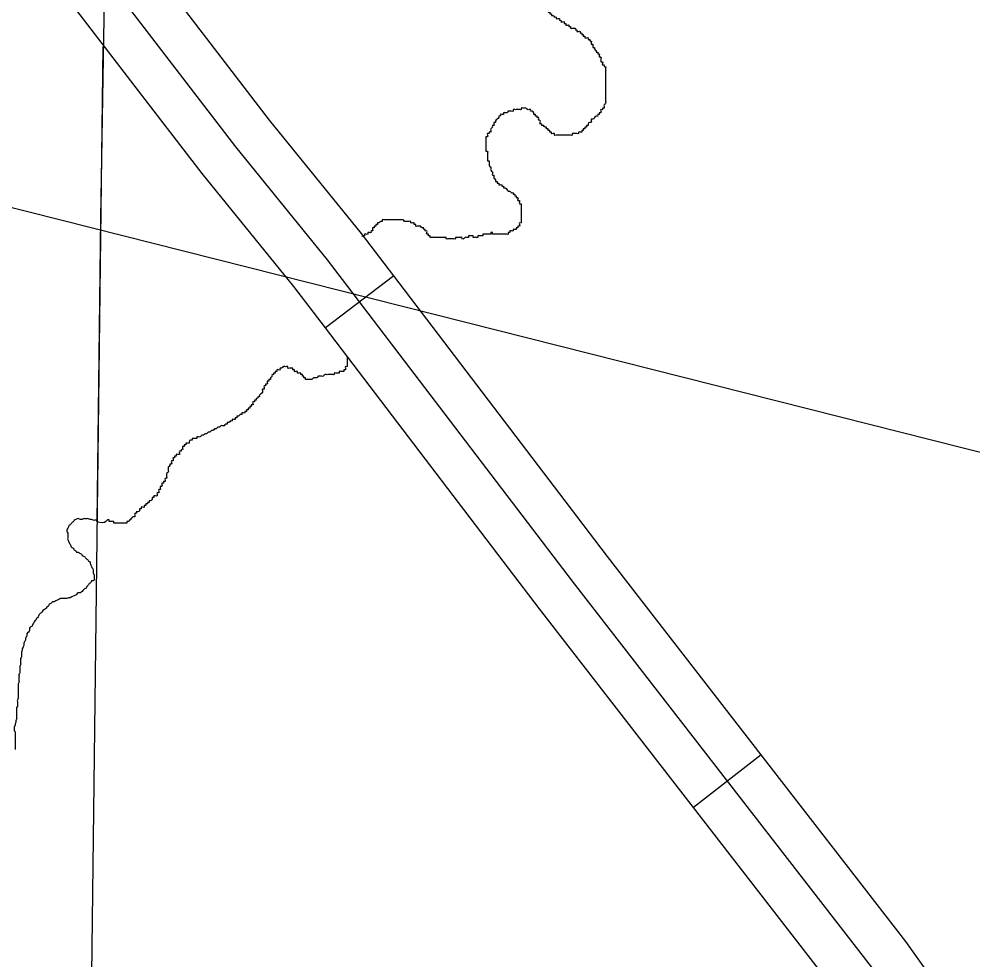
# Model space of a CAD drawing. Extents: x 813775 to 1157140, y 1757555 to 1979907.
# Drawn here: x 1031166 to 1034500, y 1825965 to 1829254 of the extents above; entities that cross this region are included whole.
import ezdxf

# ---------------------------------------------------------------- set-up
doc = ezdxf.new("R2010")
doc.units = 0
for name, color, linetype in [('Level 35', 7, 'Continuous'), ('Level 45', 7, 'Continuous'), ('Level 5', 7, 'Continuous'), ('R_Draft', 7, 'Continuous')]:
    doc.layers.add(name, color=color, linetype=linetype)

msp = doc.modelspace()

# ---------------------------------------------------------------- linework, layer by layer
at = {"layer": 'Level 35'}
for points in [[(1032976.3, 1829322.8), (1032981.8, 1829322.8), (1032981.8, 1829317.2), (1032987.4, 1829317.2), (1032987.4, 1829311.6), (1032993, 1829311.6), (1032998.6, 1829311.6), (1032998.6, 1829306), (1032998.6, 1829300.4), (1033004.2, 1829300.4), (1033004.2, 1829294.9), (1033009.7, 1829289.3), (1033009.7, 1829283.7), (1033015.3, 1829283.7), (1033015.3, 1829278.1), (1033020.9, 1829278.1), (1033020.9, 1829272.5), (1033026.5, 1829272.5), (1033026.5, 1829267), (1033032.1, 1829267), (1033037.6, 1829261.4), (1033043.2, 1829261.4), (1033043.2, 1829255.8), (1033048.8, 1829255.8), (1033054.4, 1829255.8), (1033054.4, 1829250.2), (1033059.9, 1829250.2), (1033059.9, 1829244.6), (1033065.5, 1829244.6), (1033071.1, 1829244.6), (1033071.1, 1829239.1), (1033076.7, 1829239.1), (1033076.7, 1829233.5), (1033082.3, 1829233.5), (1033087.8, 1829233.5), (1033087.8, 1829227.9), (1033093.4, 1829227.9), (1033093.4, 1829222.3), (1033099, 1829222.3), (1033104.6, 1829222.3), (1033110.2, 1829222.3), (1033110.2, 1829216.7), (1033115.7, 1829216.7), (1033115.7, 1829211.1), (1033121.3, 1829211.1), (1033126.9, 1829211.1), (1033126.9, 1829205.6), (1033132.5, 1829205.6), (1033132.5, 1829200), (1033138, 1829200), (1033138, 1829194.4), (1033143.6, 1829194.4), (1033143.6, 1829188.8), (1033149.2, 1829188.8), (1033154.8, 1829188.8), (1033154.8, 1829183.2), (1033160.4, 1829183.2), (1033160.4, 1829177.7), (1033165.9, 1829177.7), (1033165.9, 1829172.1), (1033165.9, 1829166.5), (1033171.5, 1829166.5), (1033171.5, 1829160.9), (1033171.5, 1829155.3), (1033177.1, 1829155.3), (1033177.1, 1829149.8), (1033182.7, 1829144.2), (1033182.7, 1829138.6), (1033188.3, 1829138.6), (1033188.3, 1829133), (1033193.8, 1829133), (1033193.8, 1829127.4), (1033193.8, 1829121.8), (1033199.4, 1829121.8), (1033199.4, 1829116.3), (1033199.4, 1829110.7), (1033199.4, 1829105.1), (1033205, 1829105.1), (1033205, 1829099.5), (1033205, 1829093.9), (1033210.6, 1829093.9), (1033210.6, 1829088.4), (1033216.1, 1829088.4), (1033216.1, 1829082.8), (1033216.1, 1829077.2), (1033216.1, 1829071.6), (1033216.1, 1829066), (1033216.1, 1829060.5), (1033216.1, 1829054.9), (1033216.1, 1829049.3), (1033216.1, 1829043.7)], [(1033216.1, 1829043.7), (1033216.1, 1829038.1), (1033216.1, 1829032.5), (1033216.1, 1829027), (1033216.1, 1829021.4), (1033216.1, 1829015.8), (1033216.1, 1829010.2), (1033216.1, 1829004.6), (1033216.1, 1828999.1), (1033216.1, 1828993.5), (1033216.1, 1828987.9), (1033216.1, 1828982.3), (1033216.1, 1828976.7), (1033216.1, 1828971.2), (1033216.1, 1828965.6), (1033216.1, 1828960), (1033210.6, 1828954.4), (1033210.6, 1828948.8), (1033210.6, 1828943.2), (1033205, 1828943.2), (1033205, 1828937.7), (1033199.4, 1828937.7), (1033199.4, 1828932.1), (1033199.4, 1828926.5), (1033193.8, 1828926.5), (1033193.8, 1828920.9), (1033188.3, 1828920.9), (1033188.3, 1828915.3), (1033182.7, 1828915.3), (1033177.1, 1828909.8), (1033171.5, 1828904.2), (1033165.9, 1828904.2), (1033165.9, 1828898.6), (1033165.9, 1828893), (1033160.4, 1828893), (1033154.8, 1828887.4), (1033154.8, 1828881.9), (1033149.2, 1828881.9), (1033149.2, 1828876.3), (1033143.6, 1828876.3), (1033143.6, 1828870.7), (1033138, 1828870.7), (1033138, 1828865.1), (1033132.5, 1828865.1), (1033132.5, 1828859.5), (1033126.9, 1828859.5), (1033121.3, 1828859.5), (1033121.3, 1828853.9), (1033115.7, 1828853.9), (1033110.2, 1828853.9), (1033104.6, 1828853.9), (1033099, 1828853.9), (1033099, 1828848.4), (1033093.4, 1828848.4), (1033087.8, 1828848.4), (1033082.3, 1828848.4), (1033076.7, 1828848.4), (1033071.1, 1828848.4), (1033065.5, 1828848.4), (1033059.9, 1828848.4), (1033054.4, 1828848.4), (1033048.8, 1828848.4), (1033043.2, 1828848.4), (1033037.6, 1828848.4), (1033037.6, 1828853.9), (1033032.1, 1828853.9), (1033026.5, 1828853.9), (1033026.5, 1828859.5), (1033020.9, 1828859.5), (1033020.9, 1828865.1), (1033015.3, 1828865.1), (1033015.3, 1828870.7), (1033009.7, 1828870.7), (1033009.7, 1828876.3), (1033004.2, 1828876.3), (1032998.6, 1828881.9), (1032993, 1828881.9), (1032993, 1828887.4), (1032987.4, 1828887.4), (1032987.4, 1828893), (1032987.4, 1828898.6), (1032981.8, 1828904.2), (1032981.8, 1828909.8), (1032976.3, 1828909.8), (1032976.3, 1828915.3), (1032970.7, 1828915.3), (1032970.7, 1828920.9), (1032965.1, 1828920.9), (1032965.1, 1828926.5), (1032959.5, 1828932.1), (1032954, 1828932.1)], [(1032954, 1828932.1), (1032954, 1828937.7), (1032948.4, 1828937.7), (1032942.8, 1828937.7), (1032937.2, 1828943.2), (1032931.6, 1828943.2), (1032926.1, 1828943.2), (1032920.5, 1828943.2), (1032920.5, 1828937.7), (1032914.9, 1828937.7), (1032909.3, 1828937.7), (1032903.7, 1828937.7), (1032898.2, 1828937.7), (1032892.6, 1828937.7), (1032892.6, 1828932.1), (1032887, 1828932.1), (1032881.4, 1828932.1), (1032875.9, 1828932.1), (1032870.3, 1828926.5), (1032864.7, 1828926.5), (1032859.1, 1828926.5), (1032859.1, 1828920.9), (1032853.5, 1828920.9), (1032848, 1828920.9), (1032848, 1828915.3), (1032842.4, 1828915.3), (1032842.4, 1828909.8), (1032836.8, 1828904.2), (1032831.2, 1828898.6), (1032831.2, 1828893), (1032825.6, 1828893), (1032825.6, 1828887.4), (1032825.6, 1828881.9), (1032820.1, 1828881.9), (1032820.1, 1828876.3), (1032814.5, 1828870.7), (1032814.5, 1828865.1), (1032814.5, 1828859.5), (1032808.9, 1828859.5), (1032808.9, 1828853.9), (1032803.3, 1828853.9), (1032803.3, 1828848.4), (1032803.3, 1828842.8), (1032797.8, 1828842.8), (1032797.8, 1828837.2), (1032797.8, 1828831.6), (1032797.8, 1828826), (1032797.8, 1828820.5), (1032797.8, 1828814.9), (1032797.8, 1828809.3), (1032797.8, 1828803.7), (1032797.8, 1828798.1), (1032797.8, 1828792.5), (1032803.3, 1828792.5), (1032803.3, 1828787), (1032803.3, 1828781.4), (1032803.3, 1828775.8), (1032803.3, 1828770.2), (1032803.3, 1828764.6), (1032803.3, 1828759.1), (1032808.9, 1828759.1), (1032808.9, 1828753.5), (1032808.9, 1828747.9), (1032808.9, 1828742.3), (1032814.5, 1828736.7), (1032814.5, 1828731.2), (1032814.5, 1828725.6), (1032820.1, 1828720), (1032820.1, 1828714.4), (1032820.1, 1828708.8), (1032825.6, 1828708.8), (1032825.6, 1828703.2), (1032825.6, 1828697.7), (1032831.2, 1828692.1), (1032831.2, 1828686.5), (1032836.8, 1828686.5), (1032836.8, 1828680.9), (1032842.4, 1828680.9), (1032842.4, 1828675.3), (1032848, 1828675.3), (1032853.5, 1828675.3), (1032853.5, 1828669.8), (1032859.1, 1828669.8), (1032859.1, 1828664.2), (1032864.7, 1828664.2), (1032870.3, 1828658.6), (1032875.9, 1828653), (1032881.4, 1828653), (1032887, 1828647.4), (1032892.6, 1828647.4), (1032892.6, 1828641.9)], [(1032892.6, 1828641.9), (1032898.2, 1828641.9), (1032898.2, 1828636.3), (1032903.7, 1828636.3), (1032903.7, 1828630.7), (1032909.3, 1828630.7), (1032909.3, 1828625.1), (1032909.3, 1828619.5), (1032914.9, 1828619.5), (1032914.9, 1828613.9), (1032914.9, 1828608.4), (1032920.5, 1828608.4), (1032920.5, 1828602.8), (1032920.5, 1828597.2), (1032920.5, 1828591.6), (1032920.5, 1828586), (1032920.5, 1828580.5), (1032920.5, 1828574.9), (1032920.5, 1828569.3), (1032920.5, 1828563.7), (1032920.5, 1828558.1), (1032920.5, 1828552.6), (1032920.5, 1828547), (1032920.5, 1828541.4), (1032914.9, 1828541.4), (1032914.9, 1828535.8), (1032914.9, 1828530.2), (1032909.3, 1828530.2), (1032909.3, 1828524.6), (1032903.7, 1828524.6), (1032903.7, 1828519.1), (1032898.2, 1828519.1), (1032892.6, 1828519.1), (1032892.6, 1828513.5), (1032887, 1828513.5), (1032881.4, 1828513.5), (1032881.4, 1828507.9), (1032875.9, 1828507.9), (1032875.9, 1828502.3), (1032870.3, 1828502.3), (1032864.7, 1828502.3), (1032859.1, 1828502.3), (1032853.5, 1828502.3), (1032848, 1828502.3), (1032842.4, 1828502.3), (1032836.8, 1828502.3), (1032831.2, 1828502.3), (1032825.6, 1828502.3), (1032820.1, 1828502.3), (1032820.1, 1828507.9), (1032814.5, 1828507.9), (1032814.5, 1828502.3), (1032808.9, 1828502.3), (1032803.3, 1828502.3), (1032797.8, 1828502.3), (1032792.2, 1828502.3), (1032786.6, 1828502.3), (1032786.6, 1828496.7), (1032781, 1828496.7), (1032775.4, 1828496.7), (1032769.9, 1828496.7), (1032769.9, 1828491.2), (1032764.3, 1828491.2), (1032758.7, 1828491.2), (1032753.1, 1828491.2), (1032753.1, 1828496.7), (1032747.5, 1828496.7), (1032742, 1828496.7), (1032736.4, 1828496.7), (1032736.4, 1828491.2), (1032730.8, 1828491.2), (1032725.2, 1828491.2), (1032719.7, 1828485.6), (1032714.1, 1828485.6), (1032714.1, 1828491.2), (1032708.5, 1828491.2), (1032702.9, 1828491.2), (1032697.3, 1828491.2), (1032691.8, 1828491.2), (1032691.8, 1828485.6), (1032686.2, 1828485.6), (1032680.6, 1828485.6), (1032675, 1828485.6), (1032669.4, 1828485.6), (1032663.9, 1828485.6), (1032658.3, 1828485.6), (1032658.3, 1828491.2), (1032652.7, 1828491.2), (1032647.1, 1828491.2), (1032641.6, 1828491.2), (1032636, 1828491.2)], [(1032636, 1828491.2), (1032630.4, 1828491.2), (1032624.8, 1828491.2), (1032619.2, 1828491.2), (1032613.7, 1828491.2), (1032608.1, 1828491.2), (1032602.5, 1828491.2), (1032602.5, 1828496.7), (1032596.9, 1828496.7), (1032596.9, 1828502.3), (1032591.3, 1828502.3), (1032591.3, 1828507.9), (1032591.3, 1828513.5), (1032585.8, 1828513.5), (1032585.8, 1828519.1), (1032580.2, 1828519.1), (1032580.2, 1828524.6), (1032574.6, 1828524.6), (1032569, 1828530.2), (1032563.5, 1828530.2), (1032557.9, 1828530.2), (1032552.3, 1828530.2), (1032552.3, 1828535.8), (1032546.7, 1828535.8), (1032546.7, 1828541.4), (1032541.1, 1828541.4), (1032535.6, 1828541.4), (1032535.6, 1828547), (1032530, 1828547), (1032524.4, 1828547), (1032518.8, 1828547), (1032513.2, 1828547), (1032507.7, 1828552.6), (1032502.1, 1828552.6), (1032496.5, 1828552.6), (1032490.9, 1828552.6), (1032485.4, 1828552.6), (1032479.8, 1828552.6), (1032474.2, 1828552.6), (1032468.6, 1828552.6), (1032463, 1828552.6), (1032457.5, 1828552.6), (1032451.9, 1828552.6), (1032446.3, 1828552.6), (1032440.7, 1828552.6), (1032435.1, 1828552.6), (1032435.1, 1828547), (1032429.6, 1828547), (1032424, 1828541.4), (1032418.4, 1828541.4), (1032418.4, 1828535.8), (1032412.8, 1828535.8), (1032412.8, 1828530.2), (1032407.3, 1828530.2), (1032407.3, 1828524.6), (1032401.7, 1828524.6), (1032401.7, 1828519.1), (1032401.7, 1828513.5), (1032396.1, 1828513.5), (1032396.1, 1828507.9), (1032390.5, 1828507.9), (1032384.9, 1828507.9), (1032384.9, 1828502.3), (1032379.4, 1828502.3), (1032373.8, 1828502.3), (1032373.8, 1828496.7), (1032368.2, 1828496.7), (1032363.7, 1828492.7)], [(1032312.4, 1828074.1), (1032312.4, 1828072.6), (1032312.4, 1828067), (1032312.4, 1828061.4), (1032312.4, 1828055.8), (1032312.4, 1828050.2), (1032312.4, 1828044.7), (1032312.4, 1828039.1), (1032306.8, 1828039.1), (1032306.8, 1828033.5), (1032306.8, 1828027.9), (1032301.3, 1828027.9), (1032301.3, 1828022.3), (1032295.7, 1828022.3), (1032290.1, 1828022.3), (1032284.5, 1828022.3), (1032284.5, 1828016.7), (1032278.9, 1828016.7), (1032273.4, 1828016.7), (1032267.8, 1828016.7), (1032267.8, 1828011.2), (1032262.2, 1828011.2), (1032256.6, 1828011.2), (1032251.1, 1828011.2), (1032245.5, 1828011.2), (1032239.9, 1828011.2), (1032234.3, 1828011.2), (1032228.7, 1828005.6), (1032223.2, 1828005.6), (1032217.6, 1828005.6), (1032212, 1828005.6), (1032206.4, 1828000), (1032200.8, 1828000), (1032195.3, 1828000), (1032189.7, 1827994.4), (1032184.1, 1827994.4), (1032178.5, 1827994.4), (1032173, 1827994.4), (1032167.4, 1827994.4), (1032167.4, 1828000), (1032161.8, 1828000), (1032161.8, 1828005.6), (1032156.2, 1828005.6), (1032156.2, 1828011.2), (1032150.6, 1828011.2), (1032150.6, 1828016.7), (1032145.1, 1828016.7), (1032139.5, 1828016.7), (1032139.5, 1828022.3), (1032133.9, 1828022.3), (1032128.3, 1828022.3), (1032128.3, 1828027.9), (1032122.7, 1828027.9), (1032122.7, 1828033.5), (1032117.2, 1828033.5), (1032111.6, 1828033.5), (1032106, 1828033.5), (1032106, 1828039.1), (1032100.4, 1828039.1), (1032094.8, 1828039.1), (1032089.3, 1828039.1), (1032083.7, 1828033.5), (1032078.1, 1828033.5), (1032078.1, 1828027.9), (1032072.5, 1828027.9), (1032067, 1828027.9), (1032067, 1828022.3), (1032061.4, 1828022.3), (1032061.4, 1828016.7), (1032055.8, 1828016.7), (1032055.8, 1828011.2), (1032050.2, 1828011.2), (1032050.2, 1828005.6), (1032044.6, 1828000), (1032044.6, 1827994.4), (1032039.1, 1827994.4), (1032039.1, 1827988.8), (1032033.5, 1827988.8), (1032033.5, 1827983.3), (1032033.5, 1827977.7), (1032027.9, 1827977.7), (1032027.9, 1827972.1), (1032022.3, 1827972.1), (1032022.3, 1827966.5), (1032022.3, 1827960.9), (1032016.7, 1827960.9), (1032016.7, 1827955.4), (1032016.7, 1827949.8), (1032011.2, 1827944.2), (1032005.6, 1827938.6)], [(1032005.6, 1827938.6), (1032005.6, 1827933), (1032000, 1827933), (1032000, 1827927.4), (1031994.4, 1827927.4), (1031994.4, 1827921.9), (1031988.9, 1827921.9), (1031988.9, 1827916.3), (1031983.3, 1827916.3), (1031983.3, 1827910.7), (1031983.3, 1827905.1), (1031977.7, 1827905.1), (1031977.7, 1827899.5), (1031972.1, 1827899.5), (1031972.1, 1827894), (1031966.5, 1827894), (1031966.5, 1827888.4), (1031961, 1827888.4), (1031961, 1827882.8), (1031955.4, 1827882.8), (1031955.4, 1827877.2), (1031949.8, 1827877.2), (1031944.2, 1827877.2), (1031944.2, 1827871.6), (1031938.6, 1827871.6), (1031933.1, 1827866.1), (1031927.5, 1827866.1), (1031927.5, 1827860.5), (1031921.9, 1827860.5), (1031921.9, 1827854.9), (1031916.3, 1827854.9), (1031910.8, 1827854.9), (1031910.8, 1827849.3), (1031905.2, 1827849.3), (1031899.6, 1827843.7), (1031894, 1827843.7), (1031894, 1827838.1), (1031888.4, 1827838.1), (1031882.9, 1827832.6), (1031877.3, 1827832.6), (1031871.7, 1827832.6), (1031866.1, 1827827), (1031860.5, 1827827), (1031855, 1827821.4), (1031849.4, 1827821.4), (1031843.8, 1827815.8), (1031838.2, 1827815.8), (1031832.7, 1827810.2), (1031827.1, 1827810.2), (1031821.5, 1827804.7), (1031815.9, 1827804.7), (1031810.3, 1827799.1), (1031804.8, 1827799.1), (1031799.2, 1827793.5), (1031793.6, 1827793.5), (1031788, 1827793.5), (1031788, 1827787.9), (1031782.4, 1827787.9), (1031776.9, 1827787.9), (1031771.3, 1827787.9), (1031771.3, 1827782.3), (1031765.7, 1827782.3), (1031760.1, 1827776.8), (1031760.1, 1827771.2), (1031754.6, 1827771.2), (1031749, 1827771.2), (1031749, 1827765.6), (1031743.4, 1827765.6), (1031743.4, 1827760), (1031737.8, 1827760), (1031737.8, 1827754.4), (1031737.8, 1827748.8), (1031732.2, 1827748.8), (1031732.2, 1827743.3), (1031726.7, 1827743.3), (1031726.7, 1827737.7), (1031726.7, 1827732.1), (1031721.1, 1827732.1), (1031715.5, 1827732.1), (1031715.5, 1827726.5), (1031709.9, 1827726.5), (1031709.9, 1827720.9), (1031704.3, 1827720.9), (1031704.3, 1827715.4), (1031704.3, 1827709.8), (1031698.8, 1827709.8), (1031698.8, 1827704.2), (1031698.8, 1827698.6), (1031693.2, 1827698.6), (1031693.2, 1827693), (1031687.6, 1827687.5)], [(1031687.6, 1827687.5), (1031687.6, 1827681.9), (1031687.6, 1827676.3), (1031687.6, 1827670.7), (1031682, 1827665.1), (1031682, 1827659.5), (1031682, 1827654), (1031682, 1827648.4), (1031676.5, 1827648.4), (1031676.5, 1827642.8), (1031676.5, 1827637.2), (1031670.9, 1827637.2), (1031670.9, 1827631.6), (1031665.3, 1827631.6), (1031665.3, 1827626.1), (1031665.3, 1827620.5), (1031659.7, 1827620.5), (1031659.7, 1827614.9), (1031659.7, 1827609.3), (1031654.1, 1827609.3), (1031654.1, 1827603.7), (1031654.1, 1827598.2), (1031648.6, 1827598.2), (1031648.6, 1827592.6), (1031648.6, 1827587), (1031643, 1827587), (1031637.4, 1827587), (1031637.4, 1827581.4), (1031631.8, 1827581.4), (1031631.8, 1827575.8), (1031626.2, 1827570.2), (1031620.7, 1827570.2), (1031620.7, 1827564.7), (1031615.1, 1827564.7), (1031615.1, 1827559.1), (1031609.5, 1827559.1), (1031609.5, 1827553.5), (1031603.9, 1827553.5), (1031603.9, 1827547.9), (1031598.4, 1827547.9), (1031592.8, 1827547.9), (1031592.8, 1827542.3), (1031587.2, 1827542.3), (1031587.2, 1827536.8), (1031581.6, 1827531.2), (1031576, 1827531.2), (1031576, 1827525.6), (1031570.5, 1827525.6), (1031570.5, 1827520), (1031570.5, 1827514.4), (1031564.9, 1827514.4), (1031559.3, 1827508.9), (1031553.7, 1827503.3), (1031548.1, 1827497.7), (1031542.6, 1827497.7), (1031542.6, 1827492.1), (1031537, 1827492.1), (1031531.4, 1827492.1), (1031525.8, 1827492.1), (1031520.3, 1827492.1), (1031514.7, 1827492.1), (1031509.1, 1827492.1), (1031503.5, 1827492.1), (1031497.9, 1827492.1), (1031497.9, 1827497.7), (1031492.4, 1827497.7), (1031486.8, 1827497.7), (1031481.2, 1827497.7), (1031481.2, 1827503.3), (1031475.6, 1827503.3), (1031470, 1827497.7), (1031439.4, 1827496.3)], [(1031439.4, 1827496.3), (1031436.6, 1827501.9), (1031431, 1827501.9), (1031425.4, 1827501.9), (1031419.8, 1827504.7), (1031414.3, 1827504.7), (1031408.7, 1827507.5), (1031403.1, 1827507.5), (1031397.5, 1827507.5), (1031391.9, 1827507.5), (1031386.4, 1827504.7), (1031380.8, 1827504.7), (1031375.2, 1827507.5), (1031369.6, 1827507.5), (1031364.1, 1827504.7), (1031358.5, 1827501.9), (1031355.7, 1827496.3), (1031350.1, 1827493.5), (1031347.3, 1827487.9), (1031341.7, 1827485.1), (1031339, 1827479.6), (1031336.2, 1827474), (1031333.4, 1827468.4), (1031333.4, 1827462.8), (1031336.2, 1827457.2), (1031336.2, 1827451.6), (1031336.2, 1827446.1), (1031336.2, 1827440.5), (1031336.2, 1827434.9), (1031339, 1827429.3), (1031341.7, 1827423.7), (1031344.5, 1827418.2), (1031347.3, 1827412.6), (1031350.1, 1827407), (1031355.7, 1827404.2), (1031358.5, 1827398.6), (1031364.1, 1827395.8), (1031366.8, 1827390.3), (1031372.4, 1827390.3), (1031378, 1827387.5), (1031383.6, 1827384.7), (1031386.4, 1827379.1), (1031391.9, 1827376.3), (1031397.5, 1827373.5), (1031400.3, 1827367.9), (1031405.9, 1827365.1), (1031408.7, 1827359.6), (1031414.3, 1827356.8), (1031414.3, 1827351.2), (1031417.1, 1827345.6), (1031419.8, 1827340), (1031422.6, 1827334.4), (1031425.4, 1827328.9), (1031425.4, 1827323.3), (1031425.4, 1827317.7), (1031428.2, 1827312.1), (1031428.2, 1827306.5), (1031428.2, 1827300.9), (1031428.2, 1827295.4), (1031425.4, 1827289.8), (1031419.8, 1827289.8), (1031417.1, 1827284.2), (1031411.5, 1827281.4), (1031408.7, 1827275.8), (1031403.1, 1827270.3), (1031400.3, 1827264.7), (1031394.7, 1827261.9), (1031389.2, 1827256.3), (1031383.6, 1827250.7), (1031378, 1827247.9), (1031372.4, 1827247.9), (1031366.8, 1827242.3), (1031361.3, 1827239.6), (1031355.7, 1827236.8), (1031350.1, 1827234), (1031344.5, 1827231.2), (1031339, 1827231.2), (1031333.4, 1827228.4), (1031327.8, 1827228.4), (1031322.2, 1827228.4), (1031316.6, 1827228.4), (1031311.1, 1827228.4), (1031305.5, 1827225.6), (1031299.9, 1827222.8), (1031294.3, 1827220), (1031288.7, 1827217.2), (1031283.2, 1827217.2), (1031277.6, 1827211.6), (1031272, 1827208.9), (1031269.2, 1827203.3), (1031263.6, 1827197.7)], [(1031263.6, 1827197.7), (1031258.1, 1827192.1), (1031252.5, 1827189.3), (1031246.9, 1827183.7), (1031244.1, 1827178.2), (1031238.5, 1827175.4), (1031235.7, 1827169.8), (1031233, 1827164.2), (1031227.4, 1827158.6), (1031224.6, 1827153), (1031219, 1827147.5), (1031216.2, 1827141.9), (1031213.4, 1827136.3), (1031210.6, 1827130.7), (1031205.1, 1827127.9), (1031202.3, 1827122.3), (1031202.3, 1827116.8), (1031199.5, 1827111.2), (1031193.9, 1827105.6), (1031193.9, 1827100), (1031191.1, 1827094.4), (1031188.3, 1827088.9), (1031188.3, 1827083.3), (1031185.5, 1827077.7), (1031182.8, 1827072.1), (1031182.8, 1827066.5), (1031180, 1827058.2), (1031177.2, 1827052.6), (1031177.2, 1827047), (1031174.4, 1827041.4), (1031174.4, 1827035.8), (1031174.4, 1827030.3), (1031174.4, 1827024.7), (1031171.6, 1827019.1), (1031171.6, 1827013.5), (1031171.6, 1827007.9), (1031171.6, 1827002.4), (1031171.6, 1826996.8), (1031168.8, 1826991.2), (1031168.8, 1826985.6), (1031168.8, 1826980), (1031168.8, 1826974.4), (1031168.8, 1826968.9), (1031166, 1826963.3), (1031166, 1826957.7), (1031166, 1826952.1), (1031166, 1826946.5), (1031166, 1826941), (1031166, 1826935.4), (1031163.2, 1826929.8), (1031163.2, 1826924.2), (1031163.2, 1826918.6), (1031163.2, 1826913), (1031163.2, 1826907.5), (1031163.2, 1826901.9), (1031163.2, 1826896.3), (1031163.2, 1826890.7), (1031163.2, 1826885.1), (1031163.2, 1826879.6), (1031160.4, 1826874), (1031160.4, 1826868.4), (1031160.4, 1826862.8), (1031160.4, 1826857.2), (1031160.4, 1826851.7), (1031157.6, 1826846.1), (1031157.6, 1826840.5), (1031157.6, 1826834.9), (1031157.6, 1826829.3), (1031157.6, 1826823.7), (1031157.6, 1826818.2), (1031157.6, 1826812.6), (1031157.6, 1826807), (1031154.9, 1826801.4), (1031154.9, 1826795.8), (1031152.1, 1826790.3), (1031152.1, 1826784.7), (1031149.3, 1826779.1), (1031149.3, 1826773.5), (1031149.3, 1826767.9), (1031152.1, 1826762.4), (1031152.1, 1826756.8), (1031152.1, 1826751.2), (1031152.1, 1826745.6), (1031152.1, 1826740), (1031152.1, 1826734.4), (1031152.1, 1826728.9), (1031152.1, 1826723.3), (1031152.1, 1826717.7), (1031152.1, 1826712.1), (1031152.1, 1826706.5), (1031152.1, 1826701)]]:
    msp.add_spline(points, degree=3, dxfattribs=at)
at = {"layer": 'Level 45'}
for p, q in [((1032475.5, 1828356.4), (1032236.8, 1828174.6)), ((1033760.1, 1826681.6), (1033523, 1826497.8))]:
    msp.add_line(p, q, dxfattribs=at)
for points in [[(1032244.5, 1828412.1), (1031923.7, 1828807.4), (1031321.5, 1829592.9), (1030847.6, 1830195.7), (1030157.6, 1831101.3)], [(1031439.4, 1827496.3), (1031451.9, 1828559.9), (1031468.7, 1829536.6), (1031451.9, 1829826.9), (1031421.3, 1830038.9), (1031380, 1830258.2)], [(1031822.1, 1829186.4), (1031440, 1829684.9), (1031174.4, 1830022.7)], [(1031584, 1829003.9), (1031203, 1829501), (1030938.6, 1829837.3)], [(1032475.5, 1828356.4), (1032362.4, 1828504.8), (1032041.4, 1828900.3), (1031822.1, 1829186.4)], [(1032236.8, 1828174.6), (1032126.6, 1828319.4), (1031805.9, 1828714.4), (1031584, 1829003.9)], [(1036340.4, 1824515.4), (1035906, 1824480.8), (1035456.8, 1824441.3), (1035308.8, 1824451.2), (1035170.6, 1824599.4), (1034825, 1825034.2), (1034390.7, 1825592.5), (1034144.9, 1825940.3), (1033103.4, 1827284.2), (1032244.5, 1828412.1)], [(1033115.2, 1827516.2), (1032475.5, 1828356.4)], [(1032876.5, 1827334.4), (1032236.8, 1828174.6)], [(1033760.1, 1826681.6), (1033222.3, 1827375.5), (1033115.2, 1827516.2)], [(1033523, 1826497.8), (1032984.4, 1827192.8), (1032876.5, 1827334.4)], [(1034402.6, 1825835.5), (1034265.4, 1826029.5), (1033760.1, 1826681.6)], [(1034157.6, 1825662.3), (1034024.3, 1825851), (1033523, 1826497.8)]]:
    msp.add_lwpolyline(points, dxfattribs=at)
at = {"layer": 'Level 5'}
msp.add_lwpolyline([(1031458.8, 1829158.2), (1031379.8, 1822668.3)], dxfattribs=at)
at = {"layer": 'R_Draft'}
msp.add_line((1092628.5, 1813061.2), (1002488.6, 1835832.3), dxfattribs=at)

doc.saveas('drawing.dxf')
